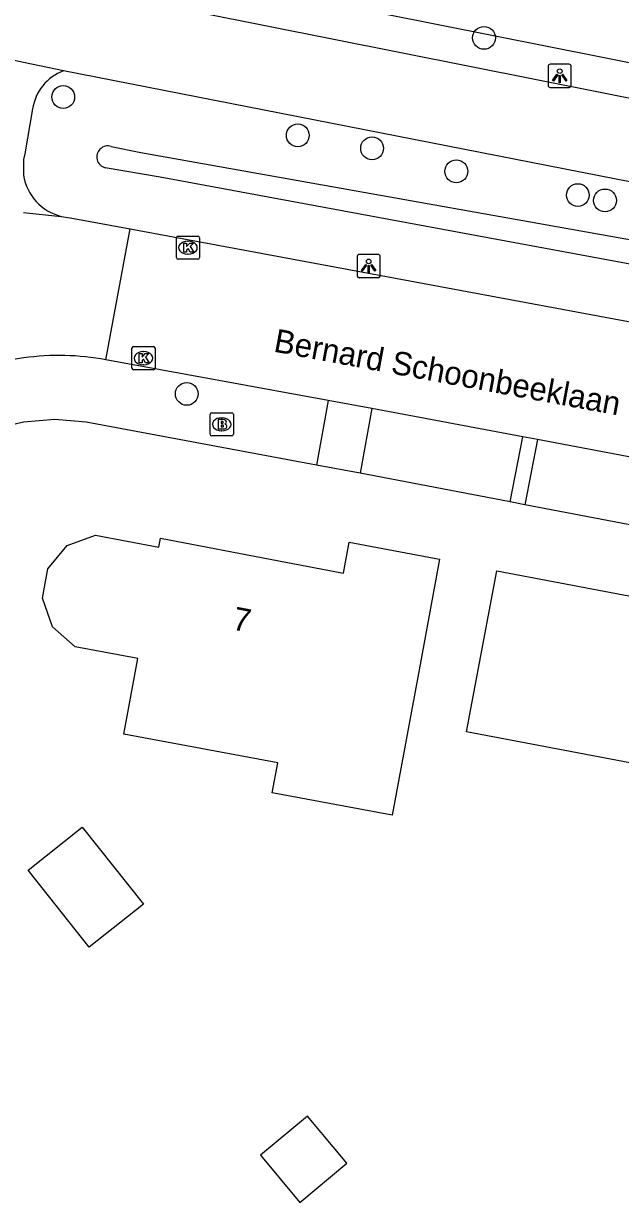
# Model space of a CAD drawing. Extents: x 157321 to 158827, y 386650 to 388532.
# Drawn here: x 158000 to 158025.7, y 387350.2 to 387400.9 of the extents above; entities that cross this region are included whole.
import ezdxf

# ---------------------------------------------------------------- set-up
doc = ezdxf.new("R2010")
doc.units = 0
for name, color, linetype in [('IMGEO_Boom', 7, 'Continuous'), ('IMGEO_Brandkraan', 7, 'Continuous'), ('IMGEO_Fietspad_gesloten', 7, 'Continuous'), ('IMGEO_Greppel_droge_sloot', 7, 'Continuous'), ('IMGEO_Groenvoorziening', 7, 'Continuous'), ('IMGEO_Kolk', 7, 'Continuous'), ('IMGEO_Lichtpunt', 7, 'Continuous'), ('IMGEO_Loofbos', 7, 'Continuous'), ('IMGEO_Openbare_ruimte_label', 7, 'Continuous'), ('IMGEO_Pand', 7, 'Continuous'), ('IMGEO_Pand_nummerreeks', 7, 'Continuous'), ('IMGEO_Rijbaan_lokaal_gesloten', 7, 'Continuous'), ('IMGEO_Voetpad_halfverhard', 7, 'Continuous'), ('IMGEO_Voetpad_open', 7, 'Continuous')]:
    doc.layers.add(name, color=color, linetype=linetype)

msp = doc.modelspace()

# ---------------------------------------------------------------- linework, layer by layer
at = {"layer": 'IMGEO_Boom'}
for centre in [(158019.792, 387400.249), (158001.705, 387397.707), (158011.787, 387396.061), (158014.982, 387395.501), (158018.602, 387394.514), (158023.826, 387393.494), (158024.995, 387393.263), (158007.013, 387384.95)]:
    msp.add_circle(centre, 0.489, dxfattribs=at)
at = {"layer": 'IMGEO_Brandkraan'}
for p, q in [((158008.092, 387384.141), (158008.944, 387384.141)), ((158008.017, 387383.215), (158008.017, 387384.067)), ((158008.505, 387383.921), (158008.53, 387383.921)), ((158009.018, 387384.067), (158009.018, 387383.215)), ((158008.944, 387383.141), (158008.092, 387383.141)), ((158008.528, 387383.361), (158008.503, 387383.361))]:
    msp.add_line(p, q, dxfattribs=at)
for points in [[(158008.092, 387384.141), (158008.944, 387384.141)], [(158008.017, 387383.215), (158008.017, 387384.067)], [(158008.365, 387383.841), (158008.365, 387383.441), (158008.578, 387383.441)], [(158008.596, 387383.841), (158008.365, 387383.841)], [(158008.544, 387383.76), (158008.49, 387383.76), (158008.49, 387383.684)], [(158008.49, 387383.684), (158008.543, 387383.684)], [(158008.552, 387383.608), (158008.49, 387383.608), (158008.49, 387383.527)], [(158009.018, 387384.067), (158009.018, 387383.215)], [(158008.944, 387383.141), (158008.092, 387383.141)], [(158008.49, 387383.527), (158008.552, 387383.527)]]:
    msp.add_lwpolyline(points, dxfattribs=at)
for centre, radius, start, end in [((158008.094, 387384.065), 0.0765, 91.552, 178.448), ((158008.094, 387384.065), 0.0765, 91.552, 178.448), ((158008.942, 387384.065), 0.0765, 1.552, 88.448), ((158008.942, 387384.065), 0.0765, 1.552, 88.448), ((158008.545, 387383.722), 0.0379, 267.8285, 90.9355), ((158008.553, 387383.567), 0.0404, 269.8759, 90.5077), ((158008.6, 387383.696), 0.145, 59.4692, 91.5367), ((158008.625, 387383.743), 0.0922, 285.5137, 58.1501), ((158008.63, 387383.551), 0.105, 301.3115, 78.989), ((158008.094, 387383.217), 0.0765, 181.552, 268.448), ((158008.094, 387383.217), 0.0765, 181.552, 268.448), ((158008.584, 387383.692), 0.251, 268.6676, 293.5347), ((158008.942, 387383.217), 0.0765, 271.552, 358.448), ((158008.942, 387383.217), 0.0765, 271.552, 358.448)]:
    msp.add_arc(centre, radius, start, end, dxfattribs=at)
for centre, major_axis, ratio, start_param, end_param in [((158008.504, 387383.641), (-0.387, 0.002), 0.722429, 4.712389, 7.853982), ((158008.529, 387383.641), (-0.39, 0.002), 0.717154, 1.570796, 4.712389)]:
    msp.add_ellipse(centre, major_axis=major_axis, ratio=ratio, start_param=start_param, end_param=end_param, dxfattribs=at)
at = {"layer": 'IMGEO_Fietspad_gesloten'}
for points in [[(158007.502, 387401.358), (158036.519, 387395.585)], [(158001.719, 387398.827), (158000, 387399.191), (157996.886, 387399.849)], [(158037.604, 387391.792), (158001.719, 387398.827)], [(158000.39, 387397.193), (158000.053, 387395.267), (158000, 387395.024), (158000, 387394.343)]]:
    msp.add_lwpolyline(points, dxfattribs=at)
for centre, radius, start, end in [((158002.42, 387396.9), 2.051, 109.9793, 171.7749), ((158002.144, 387394.686), 2.171, 189.0801, 256.0113)]:
    msp.add_arc(centre, radius, start, end, dxfattribs=at)
at = {"layer": 'IMGEO_Greppel_droge_sloot'}
for points in [[(158003.769, 387395.582), (158005.043, 387395.329), (158031.758, 387390.566), (158052.064, 387387.005), (158057.936, 387385.86)], [(158026.697, 387390.403), (158005.877, 387394.267), (158003.506, 387394.667)]]:
    msp.add_lwpolyline(points, dxfattribs=at)
msp.add_arc((158003.623, 387395.129), 0.476, 72.1711, 255.7562, dxfattribs=at)
at = {"layer": 'IMGEO_Groenvoorziening'}
for points in [[(158012.591, 387381.888), (158002.696, 387383.739), (158001.348, 387383.85), (158000, 387383.731), (157999.202, 387383.55), (157998.41, 387383.281), (157997.651, 387382.931), (157996.933, 387382.503), (157996.263, 387382.003), (157992.358, 387378.849)], [(158021.543, 387380.184), (158020.922, 387380.303)]]:
    msp.add_lwpolyline(points, dxfattribs=at)
at = {"layer": 'IMGEO_Kolk'}
for p, q in [((158006.642, 387391.733), (158007.494, 387391.733)), ((158006.567, 387390.807), (158006.567, 387391.659)), ((158007.055, 387391.513), (158007.08, 387391.513)), ((158007.568, 387391.659), (158007.568, 387390.807)), ((158007.494, 387390.733), (158006.642, 387390.733)), ((158007.078, 387390.953), (158007.053, 387390.953)), ((158004.653, 387386.058), (158004.653, 387386.91)), ((158004.728, 387386.984), (158005.58, 387386.984)), ((158005.141, 387386.764), (158005.166, 387386.764)), ((158005.654, 387386.91), (158005.654, 387386.058)), ((158005.164, 387386.204), (158005.139, 387386.204)), ((158005.58, 387385.984), (158004.728, 387385.984))]:
    msp.add_line(p, q, dxfattribs=at)
for points in [[(158006.642, 387391.733), (158007.494, 387391.733)], [(158006.567, 387390.807), (158006.567, 387391.659)], [(158006.888, 387391.433), (158007.011, 387391.433), (158007.011, 387391.282), (158007.141, 387391.433), (158007.305, 387391.433), (158007.159, 387391.282), (158007.312, 387391.033), (158007.16, 387391.033), (158007.075, 387391.197), (158007.011, 387391.13), (158007.011, 387391.033), (158006.888, 387391.033), (158006.888, 387391.433)], [(158007.568, 387391.659), (158007.568, 387390.807)], [(158007.494, 387390.733), (158006.642, 387390.733)], [(158004.653, 387386.058), (158004.653, 387386.91)], [(158004.728, 387386.984), (158005.58, 387386.984)], [(158004.974, 387386.684), (158005.097, 387386.684), (158005.097, 387386.533), (158005.227, 387386.684), (158005.391, 387386.684), (158005.245, 387386.533), (158005.398, 387386.284), (158005.246, 387386.284), (158005.161, 387386.448), (158005.097, 387386.381), (158005.097, 387386.284), (158004.974, 387386.284), (158004.974, 387386.684)], [(158005.654, 387386.91), (158005.654, 387386.058)], [(158005.58, 387385.984), (158004.728, 387385.984)]]:
    msp.add_lwpolyline(points, dxfattribs=at)
for centre, start, end in [((158006.644, 387391.657), 91.552, 178.448), ((158006.644, 387391.657), 91.552, 178.448), ((158007.492, 387391.657), 1.552, 88.448), ((158007.492, 387391.657), 1.552, 88.448), ((158006.644, 387390.809), 181.552, 268.448), ((158006.644, 387390.809), 181.552, 268.448), ((158007.492, 387390.809), 271.552, 358.448), ((158007.492, 387390.809), 271.552, 358.448), ((158004.73, 387386.908), 91.552, 178.448), ((158004.73, 387386.908), 91.552, 178.448), ((158005.578, 387386.908), 1.552, 88.448), ((158005.578, 387386.908), 1.552, 88.448), ((158004.73, 387386.06), 181.552, 268.448), ((158004.73, 387386.06), 181.552, 268.448), ((158005.578, 387386.06), 271.552, 358.448), ((158005.578, 387386.06), 271.552, 358.448)]:
    msp.add_arc(centre, 0.0765, start, end, dxfattribs=at)
for centre, major_axis, ratio, start_param, end_param in [((158007.054, 387391.233), (-0.387, 0.002), 0.722429, 4.712389, 7.853982), ((158007.079, 387391.233), (-0.39, 0.002), 0.717154, 1.570796, 4.712389), ((158005.14, 387386.484), (-0.387, 0.002), 0.722429, 4.712389, 7.853982), ((158005.165, 387386.484), (-0.39, 0.002), 0.717154, 1.570796, 4.712389)]:
    msp.add_ellipse(centre, major_axis=major_axis, ratio=ratio, start_param=start_param, end_param=end_param, dxfattribs=at)
at = {"layer": 'IMGEO_Lichtpunt'}
for p, q in [((158022.549, 387399.021), (158022.549, 387398.214)), ((158022.549, 387399.021), (158022.549, 387398.214)), ((158023.451, 387399.116), (158022.643, 387399.116)), ((158023.451, 387399.116), (158022.643, 387399.116)), ((158023.545, 387398.214), (158023.545, 387399.021)), ((158023.545, 387398.214), (158023.545, 387399.021)), ((158022.643, 387398.12), (158023.451, 387398.12)), ((158022.643, 387398.12), (158023.451, 387398.12)), ((158014.335, 387390.845), (158014.335, 387390.038)), ((158014.335, 387390.845), (158014.335, 387390.038)), ((158015.237, 387390.94), (158014.429, 387390.94)), ((158015.237, 387390.94), (158014.429, 387390.94)), ((158015.331, 387390.038), (158015.331, 387390.845)), ((158015.331, 387390.038), (158015.331, 387390.845)), ((158014.429, 387389.944), (158015.237, 387389.944)), ((158014.429, 387389.944), (158015.237, 387389.944))]:
    msp.add_line(p, q, dxfattribs=at)
for points in [[(158022.923, 387398.685), (158022.962, 387398.657), (158022.774, 387398.395), (158022.736, 387398.422), (158022.923, 387398.685)], [(158023.025, 387398.637), (158023.072, 387398.637), (158023.072, 387398.315), (158023.025, 387398.315), (158023.025, 387398.637)], [(158023.135, 387398.657), (158023.173, 387398.684), (158023.36, 387398.422), (158023.321, 387398.394), (158023.135, 387398.657)], [(158014.709, 387390.509), (158014.748, 387390.481), (158014.56, 387390.219), (158014.522, 387390.246), (158014.709, 387390.509)], [(158014.811, 387390.461), (158014.858, 387390.461), (158014.858, 387390.139), (158014.811, 387390.139), (158014.811, 387390.461)], [(158014.921, 387390.481), (158014.959, 387390.508), (158015.146, 387390.246), (158015.107, 387390.218), (158014.921, 387390.481)]]:
    msp.add_lwpolyline(points, dxfattribs=at)
for centre in [(158023.048, 387398.819), (158014.834, 387390.643)]:
    msp.add_circle(centre, 0.0994, dxfattribs=at)
for centre, start, end in [((158022.643, 387399.021), 90, 180), ((158022.643, 387399.021), 90, 180), ((158023.451, 387399.021), 0, 90), ((158023.451, 387399.021), 0, 90), ((158022.643, 387398.214), 180, 270), ((158022.643, 387398.214), 180, 270), ((158023.451, 387398.214), 270, 0), ((158023.451, 387398.214), 270, 360), ((158014.429, 387390.845), 90, 180), ((158014.429, 387390.845), 90, 180), ((158015.237, 387390.845), 0, 90), ((158015.237, 387390.845), 0, 90), ((158014.429, 387390.038), 180, 270), ((158014.429, 387390.038), 180, 270), ((158015.237, 387390.038), 270, 0), ((158015.237, 387390.038), 270, 360)]:
    msp.add_arc(centre, 0.0946, start, end, dxfattribs=at)
at = {"layer": 'IMGEO_Loofbos'}
msp.add_lwpolyline([(158008.308, 387402.727), (158036.784, 387397.062), (158042.828, 387396.157), (158047.023, 387395.909), (158056.056, 387395.411), (158059.669, 387394.897), (158063.218, 387394.006), (158064.286, 387393.615), (158066.654, 387392.749), (158069.909, 387391.154), (158070.34, 387390.911), (158074.171, 387388.791)], dxfattribs=at)
at = {"layer": 'IMGEO_Pand'}
for points in [[(158004.306, 387370.321), (158004.915, 387373.575), (158002.212, 387374.081), (158001.243, 387374.935), (158000.815, 387376.162), (158001.045, 387377.429), (158001.876, 387378.429), (158003.088, 387378.872), (158005.81, 387378.362), (158005.881, 387378.745), (158010.976, 387377.776), (158013.75, 387377.249), (158014, 387378.572), (158017.885, 387377.843), (158016.975, 387372.927), (158015.85, 387366.845), (158010.685, 387367.8), (158010.925, 387369.096), (158004.306, 387370.321)], [(158019.041, 387370.425), (158020.348, 387377.339), (158027.674, 387375.954), (158026.367, 387369.04), (158019.041, 387370.425)], [(158002.824, 387361.171), (158000.192, 387364.476), (158002.518, 387366.329), (158005.15, 387363.023), (158002.824, 387361.171)], [(158012.208, 387353.905), (158010.185, 387352.223), (158011.869, 387350.199), (158013.891, 387351.88), (158012.208, 387353.905)]]:
    msp.add_lwpolyline(points, dxfattribs=at)
at = {"layer": 'IMGEO_Rijbaan_lokaal_gesloten'}
for points in [[(158000, 387392.74), (158001.619, 387392.579)], [(158001.619, 387392.579), (158002.008, 387392.519), (158004.587, 387392.04)], [(158003.541, 387386.41), (158004.587, 387392.04)], [(158004.587, 387392.04), (158052.516, 387383.133)], [(158013.098, 387384.665), (158003.541, 387386.41)], [(158014.974, 387384.322), (158013.098, 387384.665)], [(158021.456, 387383.104), (158014.974, 387384.322)], [(158022.088, 387382.985), (158021.456, 387383.104)], [(158029.8, 387381.531), (158022.088, 387382.985)]]:
    msp.add_lwpolyline(points, dxfattribs=at)
for centre, radius, start, end in [((158001.509, 387375.608), 10.992, 97.8917, 126.5975), ((158001.508, 387375.641), 10.959, 79.3091, 97.9083)]:
    msp.add_arc(centre, radius, start, end, dxfattribs=at)
at = {"layer": 'IMGEO_Voetpad_halfverhard'}
for points in [[(158013.098, 387384.665), (158012.591, 387381.888)], [(158014.465, 387381.537), (158012.591, 387381.888)]]:
    msp.add_lwpolyline(points, dxfattribs=at)
at = {"layer": 'IMGEO_Voetpad_open'}
for points in [[(158014.974, 387384.322), (158014.465, 387381.537)], [(158020.922, 387380.303), (158021.456, 387383.104)], [(158022.088, 387382.985), (158021.543, 387380.184)], [(158020.922, 387380.303), (158014.465, 387381.537)], [(158029.296, 387378.699), (158021.543, 387380.184)]]:
    msp.add_lwpolyline(points, dxfattribs=at)

# ---------------------------------------------------------------- texts
at = {"layer": 'IMGEO_Openbare_ruimte_label'}
msp.add_text('Bernard Schoonbeeklaan', height=1, rotation=349.5106, dxfattribs=at).set_placement((158010.713, 387386.77))
at = {"layer": 'IMGEO_Pand_nummerreeks'}
msp.add_text('7', height=1, rotation=349.2358, dxfattribs=at).set_placement((158008.933, 387374.826))

doc.saveas('drawing.dxf')
